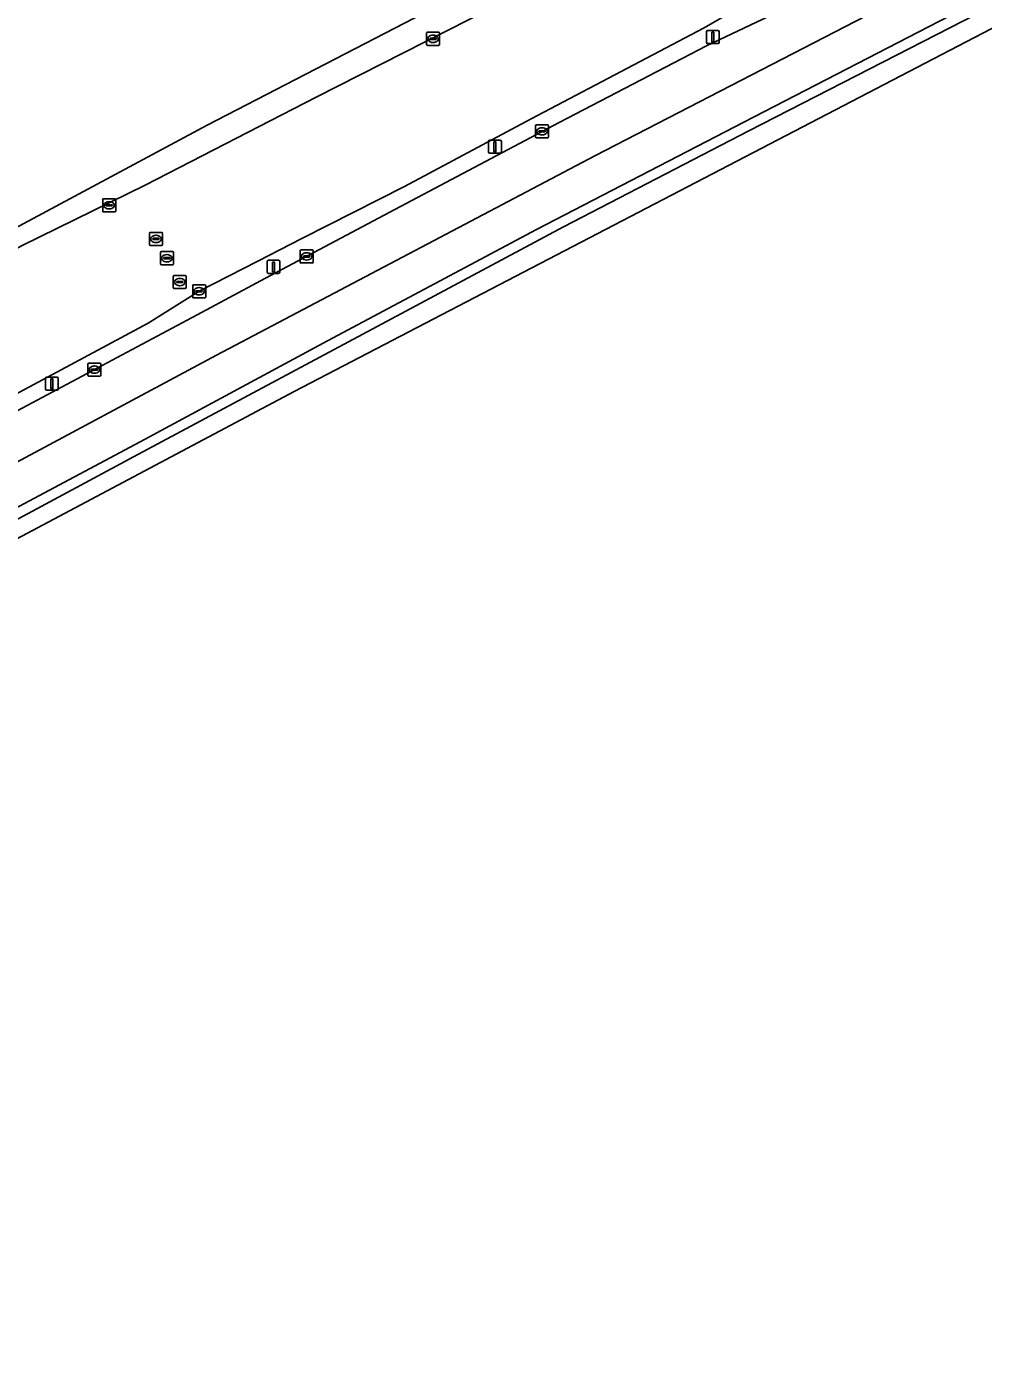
# Model space of a CAD drawing. Extents: x 158793 to 159888, y 384317 to 385256.
# Drawn here: x 159736.3 to 159809.8, y 384388.6 to 384490.8 of the extents above; entities that cross this region are included whole.
import ezdxf

# ---------------------------------------------------------------- set-up
doc = ezdxf.new("R2010")
doc.units = 0
for name, color, linetype in [('IMGEO_Berm_gesloten', 7, 'Continuous'), ('IMGEO_Groenvoorziening', 7, 'Continuous'), ('IMGEO_Haag', 7, 'Continuous'), ('IMGEO_Kolk', 7, 'Continuous'), ('IMGEO_Lichtmast', 7, 'Continuous'), ('IMGEO_Rijbaan_lokaal_open', 7, 'Continuous'), ('IMGEO_Rijbaan_regionaal_gesloten', 7, 'Continuous'), ('IMGEO_Rioolput', 7, 'Continuous'), ('IMGEO_Voetpad_open', 7, 'Continuous')]:
    doc.layers.add(name, color=color, linetype=linetype)

msp = doc.modelspace()

# ---------------------------------------------------------------- linework, layer by layer
at = {"layer": 'IMGEO_Berm_gesloten'}
for points in [[(159811.93, 384494.06), (159791.41, 384483.45), (159775.5, 384475.21), (159759.45, 384466.65), (159745.06, 384458.92), (159725.25, 384448.36), (159709.47, 384439.89), (159696.21, 384432.79), (159686.55, 384427.61), (159667.67, 384417.55), (159650.15, 384408.17)], [(159661.92, 384413.56), (159679.57, 384423.01), (159696.56, 384432.1), (159697.88, 384432.8), (159717.19, 384443.1), (159731.68, 384450.85), (159744.54, 384457.75), (159777.56, 384475.4), (159791.8, 384482.79), (159812.36, 384493.35)]]:
    msp.add_lwpolyline(points, dxfattribs=at)
at = {"layer": 'IMGEO_Groenvoorziening'}
for points in [[(159749.42, 384468.65), (159754.69, 384471.46), (159764.61, 384476.74), (159777.22, 384483.43), (159788.54, 384489.31), (159793.36, 384491.58), (159808.96, 384499.6), (159809.27, 384499.77), (159809.72, 384500), (159843.01, 384517.38)], [(159660.74, 384514.7), (159668.45, 384500), (159672.59, 384491.85), (159688.71, 384460.7), (159692.8, 384452.82), (159696.01, 384454.54), (159703.25, 384458.43), (159703.42, 384458.15), (159750.19, 384483.21), (159760.8, 384488.7), (159782.83, 384500.11), (159795.21, 384506.59)], [(159791.32, 384492.4), (159788.36, 384490.68), (159775.08, 384483.69), (159765.35, 384478.51), (159757.48, 384474.51), (159754.08, 384472.77), (159749.59, 384470.47), (159745.68, 384468.01), (159727.36, 384458.21), (159705.22, 384446.36), (159705.8, 384445.33), (159716.5, 384450.98), (159733.29, 384460.05), (159749.42, 384468.65)]]:
    msp.add_lwpolyline(points, dxfattribs=at)
at = {"layer": 'IMGEO_Haag'}
for points in [[(159749.42, 384468.65), (159754.69, 384471.46), (159764.61, 384476.74), (159777.22, 384483.43), (159788.54, 384489.31), (159793.36, 384491.58), (159808.96, 384499.6), (159809.27, 384499.77), (159809.72, 384500), (159843.01, 384517.38)], [(159791.32, 384492.4), (159788.36, 384490.68), (159775.08, 384483.69), (159765.35, 384478.51), (159757.48, 384474.51), (159754.08, 384472.77), (159749.59, 384470.47), (159745.68, 384468.01), (159727.36, 384458.21), (159705.22, 384446.36), (159705.8, 384445.33), (159716.5, 384450.98), (159733.29, 384460.05), (159749.42, 384468.65)]]:
    msp.add_lwpolyline(points, dxfattribs=at)
at = {"layer": 'IMGEO_Kolk'}
for p, q in [((159767.05, 384489.41), (159767.05, 384490.27)), ((159767.12, 384490.34), (159767.98, 384490.34)), ((159767.54, 384490.12), (159767.56, 384490.12)), ((159768.05, 384490.27), (159768.05, 384489.41)), ((159767.98, 384489.34), (159767.12, 384489.34)), ((159767.31, 384489.83), (159767.31, 384489.85)), ((159767.35, 384489.88), (159767.75, 384489.88)), ((159767.75, 384489.8), (159767.35, 384489.8)), ((159767.56, 384489.56), (159767.54, 384489.56)), ((159767.79, 384489.85), (159767.79, 384489.83)), ((159775.41, 384482.31), (159775.41, 384483.17)), ((159775.48, 384483.24), (159776.34, 384483.24)), ((159775.9, 384483.02), (159775.92, 384483.02)), ((159776.41, 384483.17), (159776.41, 384482.31)), ((159776.34, 384482.24), (159775.48, 384482.24)), ((159775.67, 384482.73), (159775.67, 384482.75)), ((159775.71, 384482.78), (159776.11, 384482.78)), ((159776.1, 384482.7), (159775.71, 384482.7)), ((159775.92, 384482.46), (159775.89, 384482.46)), ((159776.15, 384482.75), (159776.15, 384482.73)), ((159742.18, 384476.64), (159742.18, 384477.49)), ((159742.25, 384477.57), (159743.1, 384477.57)), ((159742.43, 384477.06), (159742.43, 384477.07)), ((159742.87, 384477.02), (159742.47, 384477.02)), ((159742.48, 384477.11), (159742.88, 384477.11)), ((159742.66, 384477.34), (159742.69, 384477.34)), ((159742.69, 384476.79), (159742.66, 384476.79)), ((159742.92, 384477.07), (159742.92, 384477.06)), ((159743.18, 384477.49), (159743.18, 384476.64)), ((159743.1, 384476.56), (159742.25, 384476.56)), ((159757.34, 384472.71), (159757.34, 384473.56)), ((159757.41, 384473.64), (159758.27, 384473.64)), ((159758.27, 384472.64), (159757.41, 384472.64)), ((159757.6, 384473.13), (159757.6, 384473.14)), ((159757.64, 384473.18), (159758.04, 384473.18)), ((159758.03, 384473.09), (159757.64, 384473.09)), ((159757.85, 384472.86), (159757.82, 384472.86)), ((159757.83, 384473.42), (159757.85, 384473.42)), ((159758.08, 384473.14), (159758.08, 384473.13)), ((159758.34, 384473.56), (159758.34, 384472.71)), ((159749.09, 384470.04), (159749.09, 384470.9)), ((159749.16, 384470.97), (159750.01, 384470.97)), ((159749.57, 384470.75), (159749.6, 384470.75)), ((159750.09, 384470.9), (159750.09, 384470.04)), ((159750.01, 384469.97), (159749.16, 384469.97)), ((159749.34, 384470.46), (159749.34, 384470.48)), ((159749.78, 384470.43), (159749.38, 384470.43)), ((159749.39, 384470.51), (159749.78, 384470.51)), ((159749.6, 384470.19), (159749.57, 384470.19)), ((159749.83, 384470.48), (159749.83, 384470.46)), ((159741.04, 384464.02), (159741.04, 384464.88)), ((159741.12, 384464.95), (159741.97, 384464.95)), ((159741.34, 384464.49), (159741.74, 384464.49)), ((159741.53, 384464.73), (159741.55, 384464.73)), ((159742.04, 384464.88), (159742.04, 384464.02)), ((159741.97, 384463.95), (159741.12, 384463.95)), ((159741.3, 384464.44), (159741.3, 384464.46)), ((159741.74, 384464.41), (159741.34, 384464.41)), ((159741.55, 384464.17), (159741.53, 384464.17)), ((159741.78, 384464.46), (159741.78, 384464.44))]:
    msp.add_line(p, q, dxfattribs=at)
for points in [[(159767.05, 384489.41), (159767.05, 384490.27)], [(159767.12, 384490.34), (159767.98, 384490.34)], [(159768.05, 384490.27), (159768.05, 384489.41)], [(159767.98, 384489.34), (159767.12, 384489.34)], [(159775.41, 384482.31), (159775.41, 384483.17)], [(159775.48, 384483.24), (159776.34, 384483.24)], [(159776.41, 384483.17), (159776.41, 384482.31)], [(159776.34, 384482.24), (159775.48, 384482.24)], [(159742.18, 384476.64), (159742.18, 384477.49)], [(159742.25, 384477.57), (159743.1, 384477.57)], [(159743.18, 384477.49), (159743.18, 384476.64)], [(159743.1, 384476.56), (159742.25, 384476.56)], [(159757.34, 384472.71), (159757.34, 384473.56)], [(159757.41, 384473.64), (159758.27, 384473.64)], [(159758.27, 384472.64), (159757.41, 384472.64)], [(159758.34, 384473.56), (159758.34, 384472.71)], [(159749.09, 384470.04), (159749.09, 384470.9)], [(159749.16, 384470.97), (159750.01, 384470.97)], [(159750.09, 384470.9), (159750.09, 384470.04)], [(159750.01, 384469.97), (159749.16, 384469.97)], [(159741.04, 384464.02), (159741.04, 384464.88)], [(159741.12, 384464.95), (159741.97, 384464.95)], [(159742.04, 384464.88), (159742.04, 384464.02)], [(159741.97, 384463.95), (159741.12, 384463.95)]]:
    msp.add_lwpolyline(points, dxfattribs=at)
for centre, radius, start, end in [((159767.13, 384490.27), 0.0765, 91.552, 178.448), ((159767.13, 384490.27), 0.0765, 91.552, 178.448), ((159767.97, 384490.27), 0.0765, 1.552, 88.448), ((159767.97, 384490.27), 0.0765, 1.552, 88.448), ((159767.13, 384489.42), 0.0765, 181.552, 268.448), ((159767.13, 384489.42), 0.0765, 181.552, 268.448), ((159767.35, 384489.84), 0.0403, 85.8775, 175.7526), ((159767.35, 384489.83), 0.0366, 178.938, 274.7102), ((159767.75, 384489.85), 0.0386, 1.7309, 96.639), ((159767.75, 384489.84), 0.043, 264.8664, 352.4533), ((159767.97, 384489.42), 0.0765, 271.552, 358.448), ((159767.97, 384489.42), 0.0765, 271.552, 358.448), ((159775.48, 384483.16), 0.0765, 91.552, 178.448), ((159775.48, 384483.16), 0.0765, 91.552, 178.448), ((159776.33, 384483.16), 0.0765, 1.552, 88.448), ((159776.33, 384483.16), 0.0765, 1.552, 88.448), ((159775.48, 384482.32), 0.0765, 181.552, 268.448), ((159775.48, 384482.32), 0.0765, 181.552, 268.448), ((159775.71, 384482.74), 0.0403, 85.8775, 175.7526), ((159775.7, 384482.73), 0.0366, 178.938, 274.7102), ((159776.11, 384482.74), 0.043, 264.8664, 352.4533), ((159776.11, 384482.74), 0.0386, 1.7309, 96.639), ((159776.33, 384482.32), 0.0765, 271.552, 358.448), ((159776.33, 384482.32), 0.0765, 271.552, 358.448), ((159742.25, 384477.49), 0.0765, 91.552, 178.448), ((159742.25, 384477.49), 0.0765, 91.552, 178.448), ((159742.48, 384477.07), 0.0403, 85.8775, 175.7526), ((159742.47, 384477.06), 0.0366, 178.938, 274.7102), ((159742.88, 384477.06), 0.043, 264.8664, 352.4533), ((159742.88, 384477.07), 0.0386, 1.7309, 96.639), ((159743.1, 384477.49), 0.0765, 1.552, 88.448), ((159743.1, 384477.49), 0.0765, 1.552, 88.448), ((159742.25, 384476.64), 0.0765, 181.552, 268.448), ((159742.25, 384476.64), 0.0765, 181.552, 268.448), ((159743.1, 384476.64), 0.0765, 271.552, 358.448), ((159743.1, 384476.64), 0.0765, 271.552, 358.448), ((159757.41, 384473.56), 0.0765, 91.552, 178.448), ((159757.41, 384473.56), 0.0765, 91.552, 178.448), ((159757.41, 384472.71), 0.0765, 181.552, 268.448), ((159757.41, 384472.71), 0.0765, 181.552, 268.448), ((159757.64, 384473.14), 0.0403, 85.8775, 175.7526), ((159757.63, 384473.13), 0.0366, 178.938, 274.7102), ((159758.04, 384473.14), 0.043, 264.8664, 352.4533), ((159758.04, 384473.14), 0.0386, 1.7309, 96.639), ((159758.26, 384473.56), 0.0765, 1.552, 88.448), ((159758.26, 384473.56), 0.0765, 1.552, 88.448), ((159758.26, 384472.71), 0.0765, 271.552, 358.448), ((159758.26, 384472.71), 0.0765, 271.552, 358.448), ((159749.16, 384470.89), 0.0765, 91.552, 178.448), ((159749.16, 384470.89), 0.0765, 91.552, 178.448), ((159750.01, 384470.89), 0.0765, 1.552, 88.448), ((159750.01, 384470.89), 0.0765, 1.552, 88.448), ((159749.16, 384470.04), 0.0765, 181.552, 268.448), ((159749.16, 384470.04), 0.0765, 181.552, 268.448), ((159749.38, 384470.47), 0.0403, 85.8775, 175.7526), ((159749.38, 384470.46), 0.0366, 178.938, 274.7102), ((159749.79, 384470.47), 0.0386, 1.7309, 96.639), ((159749.79, 384470.47), 0.043, 264.8664, 352.4533), ((159750.01, 384470.04), 0.0765, 271.552, 358.448), ((159750.01, 384470.04), 0.0765, 271.552, 358.448), ((159741.12, 384464.87), 0.0765, 91.552, 178.448), ((159741.12, 384464.87), 0.0765, 91.552, 178.448), ((159741.34, 384464.45), 0.0403, 85.8775, 175.7526), ((159741.75, 384464.45), 0.0386, 1.7309, 96.639), ((159741.97, 384464.87), 0.0765, 1.552, 88.448), ((159741.97, 384464.87), 0.0765, 1.552, 88.448), ((159741.12, 384464.03), 0.0765, 181.552, 268.448), ((159741.12, 384464.03), 0.0765, 181.552, 268.448), ((159741.34, 384464.44), 0.0366, 178.938, 274.7102), ((159741.74, 384464.45), 0.043, 264.8664, 352.4533), ((159741.97, 384464.03), 0.0765, 271.552, 358.448), ((159741.97, 384464.03), 0.0765, 271.552, 358.448)]:
    msp.add_arc(centre, radius, start, end, dxfattribs=at)
for centre, major_axis, ratio, start_param, end_param in [((159767.54, 384489.84), (-0.387, 0.002), 0.722429, 4.712389, 7.853982), ((159767.56, 384489.84), (-0.39, 0.002), 0.717154, 1.570796, 4.712389), ((159775.9, 384482.74), (-0.387, 0.002), 0.722429, 4.712389, 7.853982), ((159775.92, 384482.74), (-0.39, 0.002), 0.717154, 1.570796, 4.712389), ((159742.66, 384477.06), (-0.387, 0.002), 0.722429, 4.712389, 7.853982), ((159742.69, 384477.06), (-0.39, 0.002), 0.717154, 1.570796, 4.712389), ((159757.83, 384473.14), (-0.387, 0.002), 0.722429, 4.712389, 7.853982), ((159757.85, 384473.14), (-0.39, 0.002), 0.717154, 1.570796, 4.712389), ((159749.57, 384470.47), (-0.387, 0.002), 0.722429, 4.712389, 7.853982), ((159749.6, 384470.47), (-0.39, 0.002), 0.717154, 1.570796, 4.712389), ((159741.53, 384464.45), (-0.387, 0.002), 0.722429, 4.712389, 7.853982), ((159741.55, 384464.45), (-0.39, 0.002), 0.717154, 1.570796, 4.712389)]:
    msp.add_ellipse(centre, major_axis=major_axis, ratio=ratio, start_param=start_param, end_param=end_param, dxfattribs=at)
at = {"layer": 'IMGEO_Lichtmast'}
for p, q in [((159788.53, 384489.58), (159788.53, 384490.38)), ((159788.53, 384490.38), (159788.53, 384489.58)), ((159788.63, 384490.48), (159789.42, 384490.48)), ((159789.42, 384490.48), (159788.63, 384490.48)), ((159789.52, 384490.38), (159789.52, 384489.58)), ((159789.52, 384489.58), (159789.52, 384490.38)), ((159789.42, 384489.48), (159788.63, 384489.48)), ((159788.63, 384489.48), (159789.42, 384489.48)), ((159771.8, 384481.16), (159771.8, 384481.96)), ((159771.8, 384481.96), (159771.8, 384481.16)), ((159771.9, 384482.06), (159772.69, 384482.06)), ((159772.69, 384482.06), (159771.9, 384482.06)), ((159772.79, 384481.96), (159772.79, 384481.16)), ((159772.79, 384481.16), (159772.79, 384481.96)), ((159772.69, 384481.06), (159771.9, 384481.06)), ((159771.9, 384481.06), (159772.69, 384481.06)), ((159754.8, 384471.94), (159754.8, 384472.74)), ((159754.8, 384472.74), (159754.8, 384471.94)), ((159754.9, 384472.84), (159755.69, 384472.84)), ((159755.69, 384472.84), (159754.9, 384472.84)), ((159755.79, 384472.74), (159755.79, 384471.94)), ((159755.79, 384471.94), (159755.79, 384472.74)), ((159755.69, 384471.84), (159754.9, 384471.84)), ((159754.9, 384471.84), (159755.69, 384471.84)), ((159737.78, 384462.97), (159737.78, 384463.77)), ((159737.78, 384463.77), (159737.78, 384462.97)), ((159737.88, 384463.87), (159738.67, 384463.87)), ((159738.67, 384463.87), (159737.88, 384463.87)), ((159738.77, 384463.77), (159738.77, 384462.97)), ((159738.77, 384462.97), (159738.77, 384463.77)), ((159738.67, 384462.87), (159737.88, 384462.87)), ((159737.88, 384462.87), (159738.67, 384462.87))]:
    msp.add_line(p, q, dxfattribs=at)
for points in [[(159788.95, 384490.35), (159789.1, 384490.35), (159789.1, 384489.6), (159788.95, 384489.6), (159788.95, 384490.35)], [(159772.22, 384481.93), (159772.37, 384481.93), (159772.37, 384481.18), (159772.22, 384481.18), (159772.22, 384481.93)], [(159755.22, 384472.71), (159755.37, 384472.71), (159755.37, 384471.96), (159755.22, 384471.96), (159755.22, 384472.71)], [(159738.2, 384463.74), (159738.35, 384463.74), (159738.35, 384462.99), (159738.2, 384462.99), (159738.2, 384463.74)]]:
    msp.add_lwpolyline(points, dxfattribs=at)
for centre, start, end in [((159788.63, 384490.38), 90, 180), ((159788.63, 384490.38), 90, 180), ((159789.42, 384490.38), 0, 90), ((159789.42, 384490.38), 360, 90), ((159788.63, 384489.58), 180, 270), ((159788.63, 384489.58), 180, 270), ((159789.42, 384489.58), 270, 0), ((159789.42, 384489.58), 270, 0), ((159771.9, 384481.96), 90, 180), ((159771.9, 384481.96), 90, 180), ((159772.69, 384481.96), 0, 90), ((159772.69, 384481.96), 360, 90), ((159771.9, 384481.16), 180, 270), ((159771.9, 384481.16), 180, 270), ((159772.69, 384481.16), 270, 0), ((159772.69, 384481.16), 270, 0), ((159754.9, 384472.74), 90, 180), ((159754.9, 384472.74), 90, 180), ((159755.69, 384472.74), 0, 90), ((159755.69, 384472.74), 360, 90), ((159754.9, 384471.94), 180, 270), ((159754.9, 384471.94), 180, 270), ((159755.69, 384471.94), 270, 0), ((159755.69, 384471.94), 270, 0), ((159737.88, 384463.77), 90, 180), ((159737.88, 384463.77), 90, 180), ((159738.67, 384463.77), 0, 90), ((159738.67, 384463.77), 360, 90), ((159737.88, 384462.97), 180, 270), ((159737.88, 384462.97), 180, 270), ((159738.67, 384462.97), 270, 0), ((159738.67, 384462.97), 270, 0)]:
    msp.add_arc(centre, 0.1, start, end, dxfattribs=at)
at = {"layer": 'IMGEO_Rijbaan_lokaal_open'}
for points in [[(159808.52, 384513.9), (159802.82, 384509.32), (159799.44, 384506.91), (159795.57, 384504.52), (159791.26, 384502.38), (159785.11, 384499.16), (159771.98, 384492.16), (159758.57, 384485.36), (159745.43, 384478.61), (159736, 384473.99), (159724.85, 384468.03), (159727.87, 384462.36), (159725.9, 384461.69)], [(159726.65, 384459.54), (159727.36, 384458.21), (159745.68, 384468.01), (159749.59, 384470.47), (159754.08, 384472.77), (159757.48, 384474.51), (159765.35, 384478.51), (159775.08, 384483.69), (159788.36, 384490.68), (159791.32, 384492.4)]]:
    msp.add_lwpolyline(points, dxfattribs=at)
at = {"layer": 'IMGEO_Rijbaan_regionaal_gesloten'}
for points in [[(159650.15, 384408.17), (159667.67, 384417.55), (159686.55, 384427.61), (159696.21, 384432.79), (159709.47, 384439.89), (159725.25, 384448.36), (159745.06, 384458.92), (159759.45, 384466.65), (159775.5, 384475.21), (159791.41, 384483.45), (159811.93, 384494.06), (159823.46, 384500), (159870.86, 384524.44), (159874.44, 384526.27), (159882.66, 384530.6), (159880.67, 384532.91), (159875.8, 384530.37), (159847.42, 384515.67), (159804.81, 384493.7), (159779.98, 384480.85), (159750.92, 384465.55), (159708.65, 384442.95), (159694.58, 384435.38), (159645.74, 384409.21)], [(159645.74, 384409.21), (159694.58, 384435.38), (159708.65, 384442.95), (159750.92, 384465.55), (159779.98, 384480.85), (159804.81, 384493.7)], [(159793.36, 384491.58), (159788.54, 384489.31), (159777.22, 384483.43), (159764.61, 384476.74), (159754.69, 384471.46), (159749.42, 384468.65), (159733.29, 384460.05), (159716.5, 384450.98), (159705.8, 384445.33), (159701.55, 384443.08), (159693.29, 384438.62), (159687.11, 384435.29), (159673.01, 384427.73), (159656.81, 384419.1)]]:
    msp.add_lwpolyline(points, dxfattribs=at)
msp.add_lwpolyline([(159617.27, 384388.64), (159617.37, 384388.7), (159756.88, 384462.78), (159884.05, 384528.94), (159883.69, 384529.35), (159881.31, 384528.22), (159875.89, 384525.6), (159825.45, 384500), (159812.36, 384493.35), (159791.8, 384482.79), (159777.56, 384475.4), (159744.54, 384457.75), (159731.68, 384450.85), (159717.19, 384443.1), (159697.88, 384432.8), (159696.56, 384432.1), (159679.57, 384423.01), (159661.92, 384413.56), (159644.47, 384404.25), (159631.21, 384397.09), (159616.87, 384389.39)], close=True, dxfattribs=at)
at = {"layer": 'IMGEO_Rioolput'}
for p, q in [((159745.77, 384474.06), (159745.77, 384474.91)), ((159745.85, 384474.98), (159746.7, 384474.98)), ((159746.26, 384474.76), (159746.29, 384474.76)), ((159746.77, 384474.91), (159746.77, 384474.06)), ((159746.7, 384473.98), (159745.85, 384473.98)), ((159746.03, 384474.48), (159746.03, 384474.49)), ((159746.07, 384474.53), (159746.47, 384474.53)), ((159746.47, 384474.44), (159746.07, 384474.44)), ((159746.28, 384474.2), (159746.26, 384474.2)), ((159746.52, 384474.49), (159746.52, 384474.48)), ((159746.61, 384472.58), (159746.61, 384473.43)), ((159746.69, 384473.51), (159747.54, 384473.51)), ((159746.87, 384473), (159746.87, 384473.01)), ((159746.91, 384473.05), (159747.31, 384473.05)), ((159747.31, 384472.96), (159746.91, 384472.96)), ((159747.1, 384473.28), (159747.13, 384473.28)), ((159747.12, 384472.73), (159747.1, 384472.73)), ((159747.36, 384473.01), (159747.36, 384473)), ((159747.61, 384473.43), (159747.61, 384472.58)), ((159747.54, 384472.5), (159746.69, 384472.5)), ((159747.67, 384471.67), (159748.53, 384471.67)), ((159747.6, 384470.75), (159747.6, 384471.6)), ((159748.53, 384470.67), (159747.67, 384470.67)), ((159747.86, 384471.17), (159747.86, 384471.18)), ((159747.9, 384471.22), (159748.3, 384471.22)), ((159748.3, 384471.13), (159747.9, 384471.13)), ((159748.11, 384470.89), (159748.08, 384470.89)), ((159748.09, 384471.45), (159748.11, 384471.45)), ((159748.34, 384471.18), (159748.34, 384471.17)), ((159748.6, 384471.6), (159748.6, 384470.75))]:
    msp.add_line(p, q, dxfattribs=at)
for points in [[(159745.77, 384474.06), (159745.77, 384474.91)], [(159745.85, 384474.98), (159746.7, 384474.98)], [(159746.77, 384474.91), (159746.77, 384474.06)], [(159746.7, 384473.98), (159745.85, 384473.98)], [(159746.61, 384472.58), (159746.61, 384473.43)], [(159746.69, 384473.51), (159747.54, 384473.51)], [(159747.61, 384473.43), (159747.61, 384472.58)], [(159747.54, 384472.5), (159746.69, 384472.5)], [(159747.67, 384471.67), (159748.53, 384471.67)], [(159747.6, 384470.75), (159747.6, 384471.6)], [(159748.53, 384470.67), (159747.67, 384470.67)], [(159748.6, 384471.6), (159748.6, 384470.75)]]:
    msp.add_lwpolyline(points, dxfattribs=at)
for centre, radius, start, end in [((159745.85, 384474.91), 0.0765, 91.552, 178.448), ((159745.85, 384474.91), 0.0765, 91.552, 178.448), ((159746.7, 384474.91), 0.0765, 1.552, 88.448), ((159746.7, 384474.91), 0.0765, 1.552, 88.448), ((159745.85, 384474.06), 0.0765, 181.552, 268.448), ((159745.85, 384474.06), 0.0765, 181.552, 268.448), ((159746.07, 384474.49), 0.0403, 85.8775, 175.7526), ((159746.07, 384474.48), 0.0366, 178.938, 274.7102), ((159746.48, 384474.49), 0.0386, 1.7309, 96.639), ((159746.47, 384474.48), 0.043, 264.8664, 352.4533), ((159746.7, 384474.06), 0.0765, 271.552, 358.448), ((159746.7, 384474.06), 0.0765, 271.552, 358.448), ((159746.69, 384473.43), 0.0765, 91.552, 178.448), ((159746.69, 384473.43), 0.0765, 91.552, 178.448), ((159746.91, 384473.01), 0.0403, 85.8775, 175.7526), ((159746.91, 384473), 0.0366, 178.938, 274.7102), ((159747.32, 384473.01), 0.0386, 1.7309, 96.639), ((159747.31, 384473), 0.043, 264.8664, 352.4533), ((159747.54, 384473.43), 0.0765, 1.552, 88.448), ((159747.54, 384473.43), 0.0765, 1.552, 88.448), ((159746.69, 384472.58), 0.0765, 181.552, 268.448), ((159746.69, 384472.58), 0.0765, 181.552, 268.448), ((159747.54, 384472.58), 0.0765, 271.552, 358.448), ((159747.54, 384472.58), 0.0765, 271.552, 358.448), ((159747.68, 384471.6), 0.0765, 91.552, 178.448), ((159747.68, 384471.6), 0.0765, 91.552, 178.448), ((159748.52, 384471.6), 0.0765, 1.552, 88.448), ((159748.52, 384471.6), 0.0765, 1.552, 88.448), ((159747.68, 384470.75), 0.0765, 181.552, 268.448), ((159747.68, 384470.75), 0.0765, 181.552, 268.448), ((159747.9, 384471.18), 0.0403, 85.8775, 175.7526), ((159747.89, 384471.17), 0.0366, 178.938, 274.7102), ((159748.3, 384471.18), 0.0386, 1.7309, 96.639), ((159748.3, 384471.17), 0.043, 264.8664, 352.4533), ((159748.52, 384470.75), 0.0765, 271.552, 358.448), ((159748.52, 384470.75), 0.0765, 271.552, 358.448)]:
    msp.add_arc(centre, radius, start, end, dxfattribs=at)
for centre, major_axis, ratio, start_param, end_param in [((159746.26, 384474.48), (-0.387, 0.002), 0.722429, 4.712389, 7.853982), ((159746.28, 384474.48), (-0.39, 0.002), 0.717154, 1.570796, 4.712389), ((159747.1, 384473), (-0.387, 0.002), 0.722429, 4.712389, 7.853982), ((159747.12, 384473), (-0.39, 0.002), 0.717154, 1.570796, 4.712389), ((159748.09, 384471.17), (-0.387, 0.002), 0.722429, 4.712389, 7.853982), ((159748.11, 384471.17), (-0.39, 0.002), 0.717154, 1.570796, 4.712389)]:
    msp.add_ellipse(centre, major_axis=major_axis, ratio=ratio, start_param=start_param, end_param=end_param, dxfattribs=at)
at = {"layer": 'IMGEO_Voetpad_open'}
for points in [[(159758.57, 384485.36), (159771.98, 384492.16), (159785.11, 384499.16), (159791.26, 384502.38), (159795.57, 384504.52), (159799.44, 384506.91), (159802.82, 384509.32), (159808.52, 384513.9), (159806.67, 384515.77)], [(159795.21, 384506.59), (159782.83, 384500.11), (159760.8, 384488.7), (159750.19, 384483.21), (159703.42, 384458.15), (159703.25, 384458.43), (159696.01, 384454.54), (159692.8, 384452.82), (159692.66, 384452.75), (159692.5, 384453.02), (159691.4, 384452.42), (159683.46, 384448.17), (159666.37, 384439.04), (159655.5, 384433.22)], [(159663.6, 384435.27), (159667.34, 384437.25), (159683.47, 384445.89), (159682.88, 384447.01), (159692.87, 384452.35), (159693.47, 384451.24), (159699.77, 384454.61), (159703.8, 384456.78), (159724.85, 384468.03), (159736, 384473.99), (159745.43, 384478.61), (159758.57, 384485.36)]]:
    msp.add_lwpolyline(points, dxfattribs=at)

doc.saveas('drawing.dxf')
